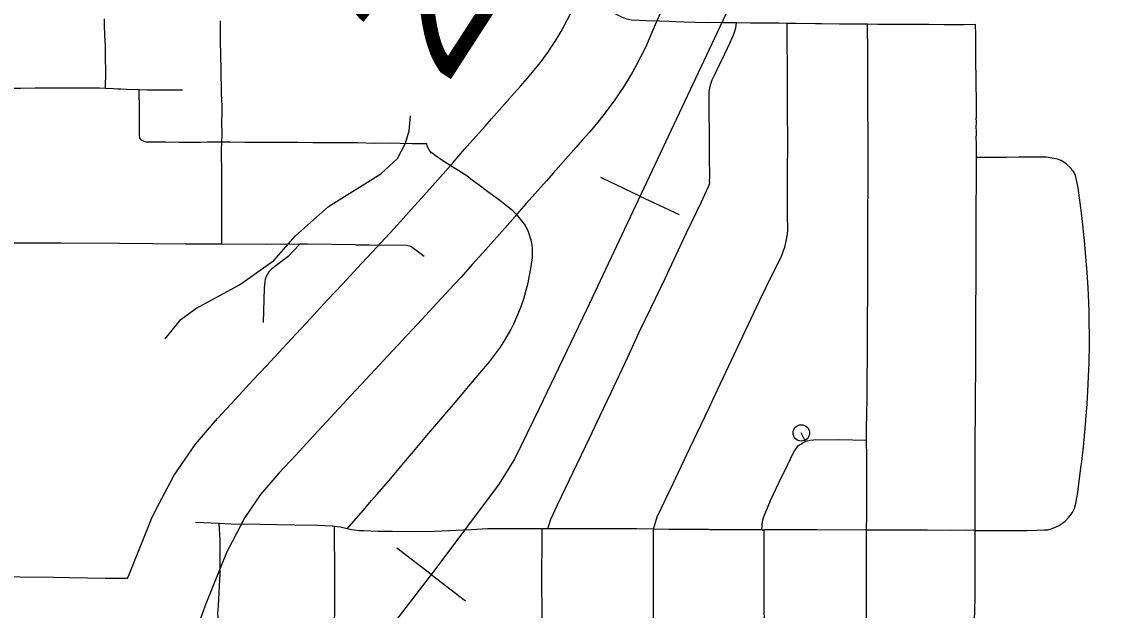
# Model space of a CAD drawing. Extents: x -19 to 366, y -4 to 359.
# Drawn here: x 154.808 to 155.44, y 194.351 to 194.69 of the extents above; entities that cross this region are included whole.
import ezdxf

# ---------------------------------------------------------------- set-up
doc = ezdxf.new("R2010")
doc.units = 0
for name, color, linetype in [('R_Contour Annot', 7, 'Continuous'), ('R_Striping', 7, 'Continuous'), ('R_Temp Easement', 7, 'Continuous'), ('R_Water Annot', 7, 'Continuous'), ('Sheet Fence', 7, 'Continuous'), ('T_Vehicle Path Lt Minor', 7, 'Continuous')]:
    doc.layers.add(name, color=color, linetype=linetype)

msp = doc.modelspace()

# ---------------------------------------------------------------- linework, layer by layer
at = {"layer": 'R_Contour Annot'}
msp.add_line((155.09286, 194.57912), (155.09182, 194.57786), dxfattribs=at)
for points in [[(155.05628, 194.60915), (155.05611, 194.60903), (155.06275, 194.61661), (155.07453, 194.62981), (155.07826, 194.63407), (155.0915, 194.64908), (155.09497, 194.65303), (155.09891, 194.65752), (155.10362, 194.66315), (155.10561, 194.66566), (155.10856, 194.66954), (155.11066, 194.67244), (155.11242, 194.67499), (155.11469, 194.67842), (155.11672, 194.68167), (155.11834, 194.68444), (155.12012, 194.68766), (155.12229, 194.69178), (155.1241, 194.69533), (155.1278, 194.70396)], [(155.17527, 194.69451), (155.17131, 194.68529)], [(155.17131, 194.68529), (155.167, 194.67523), (155.16434, 194.67001), (155.1618, 194.66518), (155.15949, 194.66101), (155.15724, 194.65716), (155.15452, 194.6528), (155.15163, 194.64844), (155.14935, 194.64514), (155.14662, 194.64136), (155.14301, 194.63661), (155.14034, 194.63325), (155.13486, 194.62669), (155.13055, 194.62179), (155.12705, 194.61781), (155.11382, 194.6028), (155.10999, 194.59844), (155.09822, 194.58525), (155.09286, 194.57912)], [(155.02198, 194.57081), (155.02576, 194.57489), (155.03197, 194.58177), (155.03793, 194.58839), (155.04735, 194.59901), (155.05628, 194.60915)], [(155.09182, 194.57786), (155.08283, 194.56766), (155.07323, 194.55683), (155.06714, 194.55007), (155.0607, 194.54293), (155.05668, 194.5386)], [(154.88675, 194.41235), (154.89537, 194.42882), (154.9076, 194.44662), (154.92037, 194.46142), (154.93067, 194.47249), (154.94072, 194.48339), (154.94846, 194.49184), (154.96272, 194.50716), (154.97385, 194.51902), (154.98377, 194.52973), (154.99233, 194.53888), (155.0033, 194.55066), (155.00962, 194.5575), (155.02198, 194.57081)], [(155.05668, 194.5386), (155.04435, 194.52532), (155.03801, 194.51846), (155.02695, 194.50657), (155.01843, 194.49747), (155.00848, 194.48673), (154.99731, 194.47483), (154.98325, 194.45972), (154.97558, 194.45134), (154.9654, 194.44031), (154.95564, 194.42982), (154.94515, 194.41766), (154.936, 194.40435), (154.92869, 194.39037)], [(154.86843, 194.36934), (154.86933, 194.37156), (154.88259, 194.40442), (154.88675, 194.41235)], [(154.92869, 194.39037), (154.92562, 194.38452), (154.91353, 194.35456), (154.90722, 194.33734)], [(154.78907, 194.37023), (154.80641, 194.37021), (154.82577, 194.36999), (154.83499, 194.36973), (154.85576, 194.36934)], [(154.85576, 194.36934), (154.85877, 194.36928), (154.86322, 194.36931), (154.86843, 194.36934)]]:
    msp.add_lwpolyline(points, dxfattribs=at)
at = {"layer": 'R_Striping'}
for points in [[(154.85579, 194.65164), (154.85588, 194.66139), (154.8558, 194.66956), (154.85565, 194.67611), (154.85545, 194.68208), (154.85526, 194.68825), (154.85518, 194.69177)], [(154.92282, 194.62068), (154.92295, 194.62493), (154.92286, 194.63278), (154.92294, 194.63711), (154.92295, 194.6417), (154.92267, 194.64858), (154.92252, 194.65276), (154.92241, 194.65898), (154.92235, 194.66491), (154.9223, 194.66814), (154.92213, 194.67288), (154.92206, 194.67688), (154.92199, 194.68153), (154.92203, 194.68358), (154.922, 194.69066)], [(155.11067, 194.39782), (155.11247, 194.40327), (155.1163, 194.41155), (155.12537, 194.43049), (155.13466, 194.45008), (155.14088, 194.46311), (155.14716, 194.47637), (155.15663, 194.49636), (155.16323, 194.51077), (155.17003, 194.52498), (155.17826, 194.54216), (155.18607, 194.55866), (155.19046, 194.56801), (155.19369, 194.57484), (155.19922, 194.58636), (155.20111, 194.59059), (155.20336, 194.59511), (155.20384, 194.59654), (155.20398, 194.5975), (155.20396, 194.59795), (155.20401, 194.60117), (155.20401, 194.6027), (155.20397, 194.61028), (155.20394, 194.61461), (155.2039, 194.61997), (155.20389, 194.6218), (155.20384, 194.63057), (155.20378, 194.63329), (155.20367, 194.64035), (155.20362, 194.64347), (155.20359, 194.646), (155.20363, 194.6487), (155.20378, 194.64986), (155.20443, 194.65366), (155.20546, 194.65655), (155.20712, 194.6601), (155.20826, 194.66247), (155.21243, 194.67122), (155.21417, 194.67486), (155.21559, 194.67781), (155.21738, 194.68149), (155.21805, 194.68345), (155.21905, 194.68663), (155.21942, 194.68942)], [(155.21942, 194.68942), (155.21179, 194.68953), (155.20693, 194.68957), (155.20328, 194.68952), (155.19551, 194.68959), (155.18925, 194.68982), (155.18441, 194.69011), (155.1805, 194.69025), (155.17502, 194.69044), (155.1674, 194.69053), (155.15893, 194.69105), (155.15619, 194.69157), (155.15338, 194.6927), (155.14956, 194.69464)], [(155.17159, 194.39761), (155.17379, 194.40477), (155.18298, 194.42394), (155.19082, 194.44059), (155.19672, 194.4531), (155.20345, 194.46724), (155.20853, 194.47786), (155.21819, 194.49837), (155.23298, 194.52967), (155.23971, 194.54375), (155.24515, 194.55446), (155.24651, 194.55814), (155.24721, 194.56012), (155.24833, 194.56462), (155.24867, 194.56674), (155.24901, 194.56957), (155.24899, 194.57162), (155.24887, 194.57742), (155.24886, 194.591), (155.24879, 194.5975), (155.2489, 194.5993), (155.2489, 194.60088), (155.24883, 194.60873), (155.24896, 194.61462), (155.24899, 194.61607), (155.24897, 194.62161), (155.24895, 194.62514), (155.24895, 194.62852), (155.24893, 194.63153), (155.2489, 194.63572), (155.24884, 194.6441), (155.24883, 194.64607), (155.24882, 194.66046), (155.24879, 194.66476), (155.24872, 194.6781), (155.24865, 194.68916)], [(155.24865, 194.68916), (155.24379, 194.68929), (155.23332, 194.68929), (155.22759, 194.68929), (155.21942, 194.68942)], [(155.29497, 194.6886), (155.28592, 194.68869), (155.27883, 194.68877), (155.26839, 194.68889), (155.26498, 194.68891), (155.25386, 194.68901), (155.24865, 194.68916)], [(155.29445, 194.44881), (155.29434, 194.45563), (155.29474, 194.47291), (155.29505, 194.54344), (155.29514, 194.55624), (155.2952, 194.57549), (155.2953, 194.60008), (155.2953, 194.60069), (155.29533, 194.60781), (155.29533, 194.61548), (155.2953, 194.61983), (155.29526, 194.62337), (155.29524, 194.62897), (155.29517, 194.63605), (155.29511, 194.64602), (155.29512, 194.65188), (155.29516, 194.66232), (155.29511, 194.67192), (155.29497, 194.6886)], [(155.35724, 194.68842), (155.35058, 194.68838), (155.33919, 194.68835), (155.33033, 194.68847), (155.32469, 194.68852), (155.31697, 194.68857), (155.3128, 194.68857), (155.30759, 194.68855), (155.30096, 194.68855), (155.29497, 194.6886)], [(155.35773, 194.61176), (155.35774, 194.61774), (155.35769, 194.61859), (155.35768, 194.6208), (155.35767, 194.62239), (155.35768, 194.62611), (155.35768, 194.62768), (155.35765, 194.62868), (155.3577, 194.63261), (155.35767, 194.63437), (155.35768, 194.63497), (155.35768, 194.64593), (155.35758, 194.65324), (155.3575, 194.65681), (155.35741, 194.66768), (155.35738, 194.6734), (155.35729, 194.68277), (155.35724, 194.68842)], [(154.85579, 194.65164), (154.85237, 194.65183), (154.84977, 194.65173), (154.84821, 194.65173), (154.84624, 194.65177), (154.84311, 194.65185), (154.83748, 194.65187), (154.83348, 194.65185), (154.83274, 194.65187), (154.83139, 194.65183), (154.82857, 194.65182), (154.82436, 194.65188), (154.82218, 194.65188), (154.81796, 194.65185), (154.81519, 194.6518), (154.80686, 194.65166), (154.80385, 194.65162), (154.79973, 194.65154), (154.79469, 194.6515), (154.78979, 194.65142)], [(154.87524, 194.65084), (154.86779, 194.65102), (154.86461, 194.65122), (154.86288, 194.65128), (154.86061, 194.65137), (154.85579, 194.65164)], [(154.87629, 194.62206), (154.87589, 194.62258), (154.87557, 194.6231), (154.87538, 194.62473), (154.87533, 194.63024), (154.87534, 194.63381), (154.87533, 194.63911), (154.87524, 194.65084)], [(154.90008, 194.65074), (154.89699, 194.65058), (154.89414, 194.65058), (154.89087, 194.65059), (154.88964, 194.65061), (154.88704, 194.65063), (154.88578, 194.65066), (154.88253, 194.65071), (154.87969, 194.65073), (154.87524, 194.65084)], [(154.92282, 194.62068), (154.91436, 194.62069), (154.91084, 194.62054), (154.90579, 194.62057), (154.89829, 194.62056), (154.89042, 194.62059), (154.88794, 194.62062), (154.88223, 194.62063), (154.87974, 194.62066), (154.8792, 194.62064), (154.87843, 194.62088), (154.87725, 194.62136), (154.87646, 194.62185), (154.87629, 194.62206)], [(154.92271, 194.56181), (154.92271, 194.58953), (154.92273, 194.59266), (154.92271, 194.59886), (154.92274, 194.60421), (154.92269, 194.61378), (154.92268, 194.61599), (154.92282, 194.62068)], [(155.04089, 194.61969), (155.03255, 194.61969), (155.02566, 194.61986), (155.01992, 194.62003), (155.01078, 194.62), (155.00096, 194.6203), (154.99791, 194.62027), (154.99481, 194.62028), (154.98566, 194.62037), (154.97519, 194.62037), (154.96655, 194.62039), (154.95752, 194.62045), (154.95511, 194.62044), (154.94938, 194.62042), (154.94364, 194.62045), (154.93604, 194.62051), (154.92779, 194.62067), (154.92282, 194.62068)], [(155.07405, 194.5935), (155.07337, 194.59415), (155.06637, 194.59932), (155.06394, 194.6012), (155.05931, 194.60414), (155.05602, 194.60625), (155.0502, 194.60998), (155.04571, 194.61293), (155.04454, 194.6139), (155.04372, 194.61461), (155.04286, 194.61551), (155.04222, 194.61631), (155.04121, 194.61834), (155.04089, 194.61969)], [(155.35696, 194.39691), (155.35691, 194.40807), (155.35699, 194.42224), (155.35702, 194.42981), (155.35706, 194.44507), (155.35719, 194.46833), (155.35734, 194.49605), (155.35742, 194.50433), (155.35747, 194.52945), (155.35754, 194.53575), (155.35749, 194.55024), (155.35758, 194.56557), (155.35766, 194.58414), (155.35768, 194.59682), (155.35768, 194.60256), (155.35773, 194.60403), (155.35773, 194.61176)], [(155.35696, 194.39691), (155.3652, 194.39688), (155.37079, 194.39691), (155.37683, 194.39689), (155.38704, 194.39686), (155.39263, 194.39696), (155.39667, 194.39713), (155.3988, 194.3973), (155.40087, 194.39782), (155.40333, 194.39867), (155.40506, 194.3995), (155.40738, 194.40102), (155.40884, 194.40224), (155.41104, 194.40449), (155.41302, 194.40728), (155.41416, 194.40953), (155.41483, 194.41163), (155.41602, 194.41764), (155.41818, 194.43429), (155.41846, 194.43666), (155.4194, 194.445), (155.42043, 194.45563), (155.42081, 194.46037), (155.42152, 194.46987), (155.42199, 194.47719), (155.42249, 194.4896), (155.42264, 194.49333), (155.42287, 194.50397), (155.42285, 194.50767), (155.42277, 194.51822), (155.42267, 194.5226), (155.42252, 194.52817), (155.42215, 194.53667), (155.42184, 194.54239), (155.42162, 194.54565), (155.42069, 194.55692), (155.42021, 194.56187), (155.41849, 194.5784), (155.41753, 194.58566), (155.41628, 194.59441), (155.41567, 194.59806), (155.41474, 194.60142), (155.41382, 194.60365), (155.41314, 194.60422), (155.41235, 194.60546), (155.41191, 194.60593), (155.40952, 194.60819), (155.40693, 194.60989), (155.40667, 194.61008), (155.40643, 194.61016), (155.40451, 194.61091), (155.40144, 194.61154), (155.39804, 194.61197), (155.3928, 194.612), (155.3821, 194.61199), (155.37502, 194.61193), (155.35773, 194.61176)], [(154.99509, 194.39779), (155.00425, 194.4084), (155.00908, 194.41406), (155.0124, 194.41786), (155.02013, 194.42688), (155.02773, 194.43585), (155.03319, 194.44239), (155.04092, 194.45159), (155.05021, 194.46242), (155.05722, 194.47058), (155.0652, 194.48), (155.07154, 194.48748), (155.07705, 194.49407), (155.08335, 194.50257), (155.08596, 194.50648), (155.0894, 194.51254), (155.09133, 194.51634), (155.09493, 194.52491), (155.09685, 194.53046), (155.0993, 194.5396), (155.10103, 194.54909), (155.10178, 194.55414), (155.10184, 194.5593), (155.10161, 194.56122), (155.10112, 194.56412), (155.09972, 194.56838), (155.09904, 194.57028), (155.09827, 194.57172), (155.09727, 194.57339), (155.09576, 194.57538), (155.09348, 194.5782), (155.09045, 194.58113), (155.08684, 194.58405), (155.08301, 194.58703), (155.07405, 194.5935)], [(154.92271, 194.56181), (154.90179, 194.5619), (154.86377, 194.56224), (154.83021, 194.56241), (154.79622, 194.56246), (154.79285, 194.56178), (154.78978, 194.5609)], [(154.96775, 194.56189), (154.94867, 194.56169), (154.92271, 194.56181)], [(154.96775, 194.56189), (154.961, 194.55479), (154.9517, 194.54763), (154.94985, 194.54598), (154.94832, 194.54325), (154.94773, 194.54174), (154.94754, 194.54019), (154.94729, 194.53651), (154.94663, 194.51673)], [(155.03933, 194.5547), (155.03174, 194.56048), (155.02928, 194.56114), (155.00777, 194.56129), (155.00048, 194.56128), (154.99967, 194.56149), (154.97216, 194.56193), (154.96775, 194.56189)], [(155.2341, 194.39721), (155.23438, 194.40226), (155.23491, 194.40435), (155.23909, 194.41408), (155.24544, 194.4275), (155.24687, 194.43053), (155.25244, 194.44211), (155.25355, 194.44379), (155.2544, 194.44483), (155.25525, 194.44574), (155.25689, 194.44688), (155.25792, 194.44756), (155.25922, 194.44816)], [(155.25922, 194.44816), (155.25679, 194.45309)], [(155.25922, 194.44816), (155.26026, 194.4485), (155.26193, 194.4489), (155.26389, 194.4491), (155.27833, 194.44919), (155.29445, 194.44881)], [(155.29441, 194.39707), (155.29447, 194.40593), (155.29454, 194.41716), (155.29459, 194.42362), (155.29462, 194.43897), (155.29445, 194.44881)], [(154.92128, 194.40078), (154.90771, 194.40135)], [(154.92086, 194.34497), (154.92041, 194.349), (154.92082, 194.35364), (154.9218, 194.37212), (154.92191, 194.38505), (154.92185, 194.39119), (154.92128, 194.40078)], [(154.95422, 194.40012), (154.94495, 194.40027), (154.92796, 194.4005), (154.92128, 194.40078)], [(154.98781, 194.39913), (154.98648, 194.39926), (154.97801, 194.3997), (154.96493, 194.39994), (154.95422, 194.40012)], [(154.98782, 194.34396), (154.98784, 194.35053), (154.98786, 194.37031), (154.98781, 194.39913)], [(154.99509, 194.39779), (154.99127, 194.39879), (154.98781, 194.39913)], [(155.1074, 194.39781), (155.10269, 194.3978), (155.09682, 194.39781), (155.08895, 194.39781), (155.07595, 194.39775), (155.06664, 194.39722), (155.05786, 194.39675), (155.04528, 194.3962), (155.03455, 194.39614), (155.02108, 194.3962), (155.01283, 194.39624), (155.0046, 194.39662), (155.00214, 194.39669), (154.99755, 194.39714), (154.99509, 194.39779)], [(155.1072, 194.27783), (155.10724, 194.28457), (155.10742, 194.29259), (155.10741, 194.30901), (155.10737, 194.32299), (155.10738, 194.33996), (155.10734, 194.35245), (155.10728, 194.36388), (155.1074, 194.39781)], [(155.11067, 194.39782), (155.1074, 194.39781)], [(155.17159, 194.39761), (155.16202, 194.39776), (155.15643, 194.3978), (155.14617, 194.39778), (155.13815, 194.39777), (155.12758, 194.39781), (155.12111, 194.39784), (155.11067, 194.39782)], [(155.17175, 194.27761), (155.17166, 194.29012), (155.17154, 194.30766), (155.1715, 194.31454), (155.17152, 194.33101), (155.17154, 194.35023), (155.17155, 194.35405), (155.17153, 194.36811), (155.17154, 194.37886), (155.17159, 194.39761)], [(155.20334, 194.39732), (155.19964, 194.39736), (155.18671, 194.39741), (155.18069, 194.39747), (155.17159, 194.39761)], [(155.2341, 194.39721), (155.22811, 194.39723), (155.22018, 194.39724), (155.20947, 194.39728), (155.20414, 194.39731), (155.20334, 194.39732)], [(155.2341, 194.39721), (155.23529, 194.3972)], [(155.23608, 194.27743), (155.23571, 194.28884), (155.2357, 194.30436), (155.2357, 194.31861), (155.23564, 194.33072), (155.23555, 194.34024), (155.23544, 194.35584), (155.23541, 194.36553), (155.23537, 194.37472), (155.23529, 194.3972)], [(155.29441, 194.39707), (155.26577, 194.39716), (155.26018, 194.39715), (155.25239, 194.39714), (155.24294, 194.39718), (155.23529, 194.3972)], [(155.29463, 194.27729), (155.29458, 194.28694), (155.29444, 194.31289), (155.29439, 194.33029), (155.29438, 194.34749), (155.29436, 194.37011), (155.2943, 194.38093), (155.29441, 194.39707)], [(155.35696, 194.39691), (155.3513, 194.39693), (155.34301, 194.39689), (155.32951, 194.39694), (155.32186, 194.39696), (155.31364, 194.39701), (155.30623, 194.39703), (155.29441, 194.39707)], [(155.36024, 194.21525), (155.35827, 194.21875), (155.35683, 194.22178), (155.35518, 194.22684), (155.35246, 194.23647), (155.35095, 194.24396), (155.34971, 194.25228), (155.34914, 194.25706), (155.34868, 194.27077), (155.34963, 194.28418), (155.35088, 194.29468), (155.35173, 194.30114), (155.3527, 194.30833), (155.35406, 194.31911), (155.35456, 194.32349), (155.35517, 194.3294), (155.3562, 194.34089), (155.35672, 194.34944), (155.35701, 194.35968), (155.357, 194.38149), (155.357, 194.38769), (155.35696, 194.39691)]]:
    msp.add_lwpolyline(points, dxfattribs=at)
msp.add_circle((155.25679, 194.45309), 0.00473, dxfattribs=at)
at = {"layer": 'R_Temp Easement'}
msp.add_lwpolyline([(154.89007, 194.50736), (154.89926, 194.51845), (154.90773, 194.52478), (154.933, 194.53845), (154.95277, 194.55246), (154.96534, 194.56661), (154.98433, 194.58365), (155.01448, 194.60249), (155.02407, 194.6113), (155.02873, 194.62006), (155.03075, 194.62729), (155.03146, 194.63588)], dxfattribs=at)
at = {"layer": 'R_Water Annot'}
for p, q in [((155.16379, 194.58959), (155.14118, 194.60024)), ((155.16379, 194.58959), (155.18641, 194.57893)), ((155.04349, 194.37151), (155.02367, 194.38674)), ((155.04349, 194.37151), (155.06332, 194.35628))]:
    msp.add_line(p, q, dxfattribs=at)
for points in [[(155.6498, 195.41952), (155.54391, 195.28993), (155.50352, 195.23396), (155.44399, 195.14417), (155.41797, 195.10167), (155.3734, 195.02295), (155.32075, 194.91969), (155.28904, 194.85504), (155.21456, 194.69731), (155.1329, 194.52401), (155.10567, 194.46715), (155.09161, 194.43841), (155.08264, 194.42375), (155.04615, 194.37496), (154.95072, 194.25075), (154.84154, 194.10918), (154.83137, 194.09512), (154.82329, 194.07716), (154.81761, 194.06189), (154.81522, 194.04962), (154.81282, 194.03232), (154.81192, 194.01466), (154.81192, 193.99461), (154.81304, 193.98555)], [(155.6498, 195.41952), (155.54391, 195.28993), (155.50352, 195.23396), (155.44399, 195.14417), (155.41797, 195.10167), (155.3734, 195.02295), (155.32075, 194.91969), (155.28904, 194.85504), (155.21456, 194.69731), (155.1329, 194.52401), (155.10567, 194.46715), (155.09161, 194.43841), (155.08264, 194.42375), (155.04615, 194.37496), (154.95072, 194.25075), (154.84154, 194.10918), (154.83137, 194.09512), (154.82894, 194.08972)]]:
    msp.add_lwpolyline(points, dxfattribs=at)
at = {"layer": 'Sheet Fence'}
for points in [[(156.50946, 189.3937), (156.44759, 191.65634), (156.2114, 200.27623), (155.97446, 208.89626), (155.73678, 217.51643), (155.49836, 226.13674), (155.2592, 234.75719), (155.01929, 243.37778), (154.77865, 251.9985), (154.53727, 260.61937), (154.29515, 269.24038), (154.0523, 277.86152), (153.80871, 286.48281), (153.56438, 295.10424), (153.31933, 303.72581), (153.07354, 312.34752), (152.82702, 320.96938), (152.57978, 329.59137), (152.3318, 338.21351), (152.0831, 346.83579)], [(0, 189.51617), (7.11214, 189.52059), (14.22427, 189.53386), (21.33637, 189.55597), (28.44845, 189.58693), (35.56048, 189.62672), (42.67245, 189.67537), (49.78436, 189.73285), (56.89619, 189.79918), (64.00793, 189.87436), (71.11958, 189.95838), (78.23111, 190.05124), (85.34253, 190.15294), (92.45381, 190.26349), (99.56495, 190.38288), (106.67593, 190.51112), (113.78675, 190.6482), (120.89739, 190.79412), (128.00785, 190.94888), (135.11811, 191.11248), (142.22816, 191.28493), (149.33799, 191.46621), (156.44759, 191.65634), (163.55694, 191.85531), (170.66605, 192.06312), (177.77489, 192.27977), (184.88345, 192.50526), (191.99173, 192.73959), (199.09971, 192.98276), (206.20739, 193.23477), (213.31474, 193.49561), (220.42177, 193.7653), (227.52845, 194.04382), (234.63479, 194.33118), (241.74076, 194.62738), (248.84635, 194.93241), (255.95157, 195.24628), (263.05638, 195.56898), (270.16079, 195.90052), (277.26478, 196.24089), (284.36834, 196.5901), (291.47147, 196.94814), (298.57414, 197.31501), (305.67635, 197.69072), (312.77809, 198.07525), (319.87934, 198.46862), (326.9801, 198.87082), (334.08035, 199.28185), (341.18009, 199.7017)]]:
    msp.add_spline(points, degree=3, dxfattribs=at)

# ---------------------------------------------------------------- texts
at = {"layer": 'T_Vehicle Path Lt Minor'}
msp.add_text('2.0', height=0.08, rotation=57.16948, dxfattribs=at).set_placement((155.05194, 194.65248))

doc.saveas('drawing.dxf')
